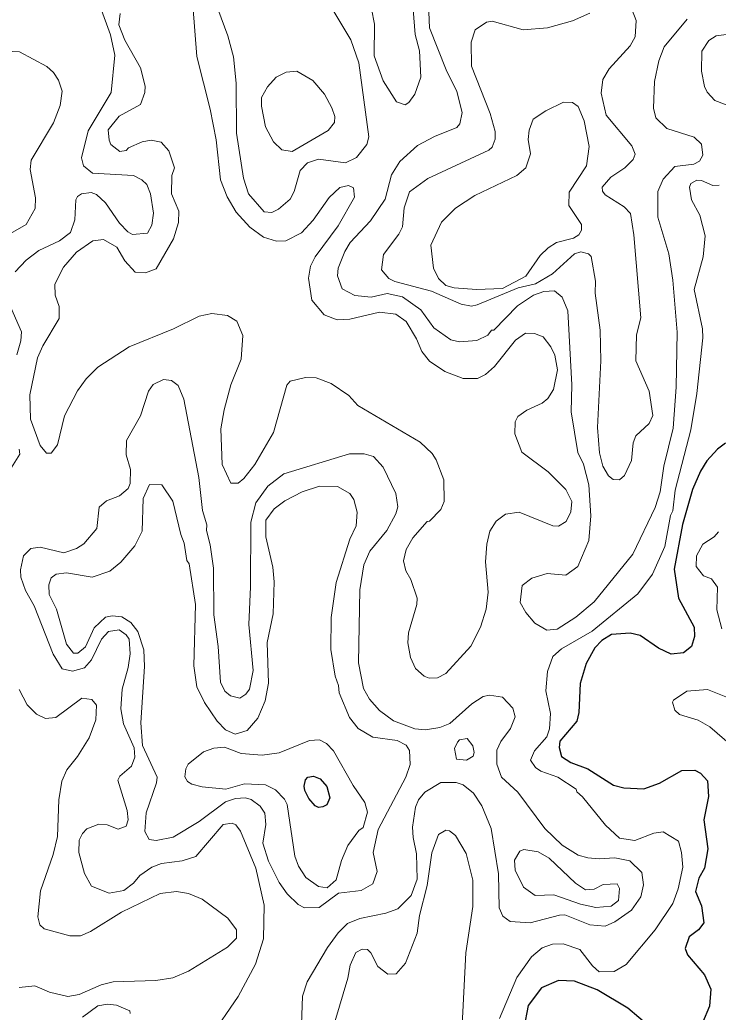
# Model space of a CAD drawing. Extents: x 763.2 to 816.8, y 7896.5 to 7952.7.
# Drawn here: x 767.045 to 769.673, y 7916.968 to 7920.701 of the extents above; entities that cross this region are included whole.
import ezdxf

# ---------------------------------------------------------------- set-up
doc = ezdxf.new("R2010")
doc.units = 0
doc.header["$LTSCALE"] = 0.064
doc.layers.add('1', color=7, linetype='Continuous', lineweight=25)
doc.layers.add('2', color=7, linetype='Continuous', lineweight=13)

msp = doc.modelspace()

# ---------------------------------------------------------------- linework, layer by layer
at = {"layer": '1'}
for points in [[(769.7011, 7919.1086), (769.6709, 7919.0868), (769.6305, 7919.0419), (769.6066, 7919.0035), (769.5767, 7918.9345), (769.5388, 7918.8029), (769.5073, 7918.6345), (769.5237, 7918.5253), (769.5826, 7918.416), (769.5843, 7918.3808), (769.5721, 7918.3441), (769.5431, 7918.3201), (769.4963, 7918.315), (769.4479, 7918.3371), (769.3789, 7918.3854), (769.3421, 7918.3937)], [(769.3421, 7918.3937), (769.2722, 7918.389), (769.235, 7918.3662), (769.2092, 7918.3392), (769.1759, 7918.2801), (769.154, 7918.2039)], [(769.154, 7918.2039), (769.1488, 7918.0955), (769.1407, 7918.0626), (769.0766, 7917.987), (769.0751, 7917.9632), (769.084, 7917.93), (769.1188, 7917.9078), (769.1824, 7917.8839), (769.2797, 7917.8223), (769.3182, 7917.8117), (769.3934, 7917.8085), (769.4526, 7917.8301), (769.5367, 7917.8777), (769.5849, 7917.879), (769.6062, 7917.8672), (769.6333, 7917.8382), (769.6369, 7917.779), (769.6189, 7917.6912), (769.6336, 7917.5827), (769.622, 7917.5097), (769.6007, 7917.4727), (769.5879, 7917.4215), (769.6107, 7917.3676), (769.6188, 7917.3039), (769.599, 7917.2781), (769.5634, 7917.252), (769.5482, 7917.2071), (769.5582, 7917.1842), (769.622, 7917.1086), (769.6451, 7917.0546), (769.6408, 7916.9906), (769.6138, 7916.9279)], [(769.4153, 7916.9125), (769.3329, 7916.9836), (769.2179, 7917.0518), (769.1317, 7917.084), (769.0717, 7917.0871), (769.0082, 7917.0595), (768.9582, 7916.9928), (768.942, 7916.9082)]]:
    msp.add_lwpolyline(points, dxfattribs=at)
msp.add_lwpolyline([(768.1169, 7917.802), (768.1146, 7917.8186), (768.12, 7917.8417), (768.1283, 7917.8525), (768.1497, 7917.8554), (768.1748, 7917.8457), (768.1999, 7917.8166), (768.212, 7917.774), (768.2001, 7917.7483), (768.1852, 7917.7405), (768.1689, 7917.7384), (768.1558, 7917.7437), (768.1325, 7917.7718)], close=True, dxfattribs=at)
at = {"layer": '2'}
for points in [[(768.2093, 7920.0328), (768.1492, 7919.948), (768.1047, 7919.9002), (768.0453, 7919.8701), (768.0103, 7919.8682), (767.9624, 7919.8844), (767.9102, 7919.9216), (767.8592, 7919.9775), (767.8253, 7920.035), (767.8005, 7920.0998), (767.7832, 7920.2503), (767.7617, 7920.3659), (767.7108, 7920.5638), (767.6879, 7920.8542)], [(767.7682, 7920.8013), (767.828, 7920.6407), (767.8492, 7920.5617), (767.8587, 7920.4638), (767.8605, 7920.2746), (767.8868, 7920.1063), (767.9048, 7920.0472), (767.9647, 7919.9796), (767.9938, 7919.9768), (768.0177, 7919.9888), (768.0624, 7920.0274), (768.0772, 7920.056), (768.1002, 7920.1352), (768.127, 7920.164), (768.1687, 7920.1767), (768.27, 7920.1638), (768.3121, 7920.1836), (768.3502, 7920.2329), (768.3583, 7920.2608), (768.3204, 7920.5401), (768.2908, 7920.6266), (768.2222, 7920.7397)], [(768.3687, 7920.7426), (768.3796, 7920.6854), (768.3781, 7920.5658), (768.4121, 7920.4724), (768.4624, 7920.3925), (768.4952, 7920.3811), (768.5094, 7920.3906), (768.532, 7920.4219), (768.5538, 7920.4862), (768.5492, 7920.5847), (768.5326, 7920.646), (768.5195, 7920.8038)], [(767.0273, 7919.7535), (767.0688, 7919.7977), (767.1165, 7919.8332), (767.1935, 7919.8704), (767.236, 7919.9017), (767.252, 7919.9485), (767.2557, 7920.024), (767.2624, 7920.0371), (767.2771, 7920.047), (767.3133, 7920.052), (767.3337, 7920.0449), (767.3677, 7920.0136), (767.4195, 7919.9359), (767.4513, 7919.9042), (767.4694, 7919.8944), (767.5249, 7919.8992), (767.5415, 7919.9287), (767.5482, 7919.9743), (767.5366, 7920.0471), (767.5227, 7920.0816), (767.5036, 7920.0997), (767.4725, 7920.116), (767.3177, 7920.1242), (767.2849, 7920.1522), (767.2772, 7920.1822), (767.3017, 7920.2837), (767.3886, 7920.4285), (767.4017, 7920.5682), (767.3854, 7920.6453), (767.3472, 7920.7514)], [(769.3401, 7920.7608), (769.3641, 7920.6989), (769.3608, 7920.637), (769.3415, 7920.6033), (769.2623, 7920.5171), (769.2392, 7920.477), (769.2326, 7920.4253), (769.251, 7920.3432), (769.3477, 7920.2279), (769.3608, 7920.1963), (769.3528, 7920.1757), (769.322, 7920.1448), (769.2694, 7920.1101), (769.2361, 7920.0721), (769.2379, 7920.0573), (769.2481, 7920.0436), (769.3197, 7919.9976), (769.3428, 7919.9732), (769.3559, 7919.8926), (769.3821, 7919.58), (769.3657, 7919.5165), (769.3626, 7919.4189), (769.4133, 7919.3042), (769.4266, 7919.2123), (769.4136, 7919.1832), (769.3628, 7919.1366), (769.3528, 7919.1103), (769.3464, 7919.0438), (769.3208, 7918.987), (769.3013, 7918.971), (769.2773, 7918.9725), (769.2599, 7918.9857), (769.2391, 7919.022), (769.2265, 7919.0719), (769.2195, 7919.1678), (769.2309, 7919.4186), (769.2293, 7919.5343), (769.2097, 7919.6731), (769.2112, 7919.7184), (769.1948, 7919.8111), (769.1848, 7919.8217), (769.1556, 7919.8282), (769.1319, 7919.8212), (769.049, 7919.7454), (768.9859, 7919.7076), (768.9208, 7919.6932), (768.7657, 7919.6287), (768.7446, 7919.6248), (768.7064, 7919.6312), (768.5941, 7919.6804), (768.456, 7919.7165), (768.4335, 7919.7287), (768.4062, 7919.7603), (768.4133, 7919.8184), (768.4708, 7919.8947), (768.4848, 7919.923), (768.4915, 7919.9945), (768.5117, 7920.0538), (768.5799, 7920.1042), (768.8102, 7920.2115), (768.8219, 7920.2219), (768.8343, 7920.2527), (768.8333, 7920.2808), (768.8152, 7920.3495), (768.7445, 7920.5277), (768.7428, 7920.6175), (768.7584, 7920.6637), (768.801, 7920.6928), (768.8219, 7920.696), (768.9392, 7920.6634), (769.0305, 7920.6717), (769.125, 7920.6972), (769.1903, 7920.7267)], [(767.4229, 7920.7253), (767.417, 7920.6833), (767.44, 7920.625), (767.4986, 7920.5211), (767.5168, 7920.4521), (767.5151, 7920.4285), (767.4992, 7920.3833), (767.4183, 7920.3392), (767.3775, 7920.2877), (767.3805, 7920.2484), (767.3876, 7920.2326), (767.4214, 7920.2067), (767.4449, 7920.2103), (767.4539, 7920.22), (767.5048, 7920.2423), (767.5392, 7920.2488), (767.5763, 7920.2413), (767.6058, 7920.2092), (767.6268, 7920.1448), (767.6172, 7920.1154), (767.6156, 7920.0473), (767.6433, 7919.9813), (767.6419, 7919.9393), (767.6233, 7919.8772), (767.5582, 7919.7651), (767.5179, 7919.7497), (767.4789, 7919.7518), (767.4397, 7919.7951), (767.4103, 7919.8459), (767.3601, 7919.8744), (767.3196, 7919.8698), (767.2578, 7919.8274), (767.2093, 7919.7704), (767.1768, 7919.7071), (767.1775, 7919.6653), (767.1931, 7919.6224), (767.1931, 7919.5778), (767.1308, 7919.4752), (767.1113, 7919.4298), (767.083, 7919.2904), (767.0848, 7919.1991), (767.1211, 7919.1006), (767.1457, 7919.0712), (767.1629, 7919.071), (767.1864, 7919.1029), (767.213, 7919.2122), (767.2613, 7919.3056), (767.2939, 7919.3509)], [(769.5563, 7920.7035), (769.4702, 7920.5995), (769.4497, 7920.5467), (769.4332, 7920.4693), (769.43, 7920.3686), (769.4387, 7920.3327), (769.4796, 7920.2929), (769.583, 7920.2603), (769.6104, 7920.2343), (769.6157, 7920.1917), (769.6026, 7920.1692), (769.582, 7920.1587), (769.5103, 7920.1501), (769.4665, 7920.1019), (769.4462, 7920.0554), (769.4464, 7919.959), (769.4872, 7919.821), (769.5021, 7919.7224), (769.5185, 7919.526), (769.5153, 7919.32), (769.504, 7919.1653), (769.4689, 7919.0226), (769.4542, 7918.9256), (769.436, 7918.8666), (769.3518, 7918.6909), (769.2058, 7918.5116), (769.1378, 7918.4538), (769.0674, 7918.4089), (769.0281, 7918.4054), (768.9836, 7918.431), (768.9487, 7918.4716), (768.9273, 7918.5094), (768.9356, 7918.5727), (768.9714, 7918.6008), (769.0298, 7918.6187), (769.0993, 7918.6126), (769.145, 7918.6441), (769.1866, 7918.7429), (769.1933, 7918.8353), (769.1866, 7918.9518), (769.1657, 7919.03), (769.1449, 7919.0732), (769.1193, 7919.2272), (769.1225, 7919.3279), (769.1077, 7919.6072), (769.0855, 7919.6578), (769.0569, 7919.6822), (769.0174, 7919.6789), (768.9786, 7919.666), (768.9177, 7919.6253), (768.8287, 7919.5334), (768.8197, 7919.5337), (768.8059, 7919.5157), (768.7643, 7919.495), (768.6999, 7919.49), (768.6667, 7919.4976), (768.6029, 7919.5431), (768.5545, 7919.6109), (768.4855, 7919.6588), (768.4272, 7919.6722), (768.3666, 7919.6577), (768.3052, 7919.6648), (768.2585, 7919.6893), (768.2402, 7919.7382), (768.2424, 7919.7667), (768.268, 7919.8301), (768.2883, 7919.8636), (768.3648, 7919.9454)], [(768.69, 7920.4318), (768.6493, 7920.514), (768.5869, 7920.6717), (768.5836, 7920.7307)], [(769.7314, 7920.6503), (769.665, 7920.6419), (769.6381, 7920.6234), (769.6111, 7920.584), (769.6106, 7920.5079), (769.6215, 7920.4504), (769.6317, 7920.4291), (769.6599, 7920.3974), (769.7333, 7920.371)], [(768.6048, 7920.2622), (768.689, 7920.2963), (768.7011, 7920.3107), (768.71, 7920.3528), (768.69, 7920.4318)], [(768.3648, 7919.9454), (768.4195, 7920.0272), (768.4441, 7920.1183), (768.4751, 7920.1687), (768.5414, 7920.2281), (768.6048, 7920.2622)], [(768.2425, 7919.9268), (768.3039, 7920.0348), (768.3, 7920.0694), (768.282, 7920.0782), (768.2492, 7920.071), (768.2093, 7920.0328)], [(769.6769, 7920.079), (769.6527, 7920.0784), (769.6103, 7920.0974), (769.5922, 7920.0979), (769.5698, 7920.0862), (769.5649, 7920.0717), (769.5723, 7920.024), (769.6045, 7919.9668), (769.6238, 7919.8893), (769.617, 7919.8098), (769.5829, 7919.6869), (769.6138, 7919.5383), (769.6156, 7919.5047), (769.5926, 7919.2951), (769.5699, 7919.1586), (769.5107, 7918.932), (769.5021, 7918.8541), (769.4939, 7918.8368), (769.4718, 7918.7204), (769.4256, 7918.6154), (769.3708, 7918.5419), (769.1987, 7918.4008), (769.0838, 7918.3349), (769.0504, 7918.3061), (769.0306, 7918.2492), (769.024, 7918.1766), (769.042, 7918.0921), (769.0383, 7918.0336), (769.0277, 7918.004), (768.9817, 7917.9506), (768.967, 7917.9164), (768.9855, 7917.8885), (769.0055, 7917.8749), (769.0692, 7917.8516), (769.1384, 7917.8071), (769.1415, 7917.7966), (769.1625, 7917.7786)], [(767.7671, 7919.5967), (767.8269, 7919.5887), (767.8614, 7919.5674), (767.8835, 7919.5142), (767.8772, 7919.4242), (767.8384, 7919.3282), (767.8133, 7919.2342), (767.8015, 7919.1628), (767.8062, 7919.029), (767.8387, 7918.9588), (767.8665, 7918.9578), (767.8878, 7918.9752), (767.9297, 7919.0288), (767.9997, 7919.1495), (768.0498, 7919.3275), (768.0627, 7919.3418), (768.1201, 7919.3552), (768.1601, 7919.3549), (768.216, 7919.3334), (768.2827, 7919.2877), (768.3174, 7919.2501), (768.5518, 7919.1127), (768.5966, 7919.0695), (768.6123, 7919.046), (768.6409, 7918.9706), (768.6423, 7918.8897), (768.6293, 7918.859), (768.5871, 7918.8155), (768.5772, 7918.8141), (768.5235, 7918.7523), (768.4983, 7918.7085), (768.4884, 7918.666), (768.4974, 7918.6288), (768.5163, 7918.5952), (768.5405, 7918.5252), (768.539, 7918.5013), (768.5078, 7918.3957), (768.5048, 7918.357), (768.5145, 7918.3024), (768.5336, 7918.2612), (768.5665, 7918.2327), (768.5849, 7918.2246), (768.6169, 7918.2264), (768.6476, 7918.2427), (768.7427, 7918.345), (768.7788, 7918.4162), (768.7993, 7918.4847), (768.807, 7918.5483), (768.7972, 7918.6627), (768.8021, 7918.7284), (768.8135, 7918.7777), (768.8377, 7918.8154), (768.8723, 7918.8421), (768.9242, 7918.8488), (769.0513, 7918.7973), (769.0725, 7918.7965), (769.1005, 7918.814), (769.119, 7918.85), (769.1224, 7918.8896), (769.1003, 7918.934), (769.0326, 7919.0014), (768.9347, 7919.0749), (768.9074, 7919.1433), (768.909, 7919.1892), (768.919, 7919.2088), (768.9535, 7919.2327), (769.011, 7919.2591), (769.0321, 7919.2764), (769.0532, 7919.3102), (769.0682, 7919.3841), (769.0581, 7919.4396), (769.0435, 7919.4718), (769.0139, 7919.5093), (768.9812, 7919.521), (768.9477, 7919.5225), (768.9105, 7919.4965), (768.8317, 7919.3978), (768.7977, 7919.3675), (768.767, 7919.3519), (768.7127, 7919.352), (768.6449, 7919.3787), (768.5869, 7919.4178), (768.5577, 7919.4536), (768.5374, 7919.5015), (768.4989, 7919.566), (768.4594, 7919.5946), (768.3983, 7919.6013), (768.2863, 7919.5755), (768.2391, 7919.5722), (768.1904, 7919.5912), (768.1442, 7919.6469), (768.1316, 7919.729), (768.1386, 7919.7752), (768.1563, 7919.8104), (768.2425, 7919.9268)], [(767.0338, 7919.4413), (767.0487, 7919.4932), (767.0516, 7919.5275), (767.0027, 7919.6387)], [(767.2939, 7919.3509), (767.3389, 7919.3941), (767.4562, 7919.4718), (767.6231, 7919.5391), (767.7192, 7919.5869), (767.7671, 7919.5967)], [(767.4774, 7917.9279), (767.4756, 7917.9631), (767.4346, 7918.0526), (767.4249, 7918.1097), (767.43, 7918.1827), (767.4526, 7918.265), (767.4594, 7918.3156), (767.456, 7918.3707), (767.4444, 7918.3874), (767.4186, 7918.4066), (767.3782, 7918.4005), (767.3522, 7918.3718), (767.3139, 7918.2932), (767.2885, 7918.2629), (767.2425, 7918.2509), (767.2036, 7918.2591), (767.1701, 7918.3143), (767.0987, 7918.4969), (767.0667, 7918.5549), (767.0485, 7918.6048), (767.0469, 7918.6327), (767.0588, 7918.685), (767.0866, 7918.7125), (767.1211, 7918.7175), (767.211, 7918.6963), (767.2583, 7918.7124), (767.2862, 7918.7305), (767.3343, 7918.7873), (767.3437, 7918.8678), (767.3708, 7918.8916), (767.4204, 7918.9103), (767.4526, 7918.9382), (767.4594, 7918.9572), (767.4609, 7919.0102), (767.4447, 7919.065), (767.4464, 7919.1194), (767.4984, 7919.2119), (767.5289, 7919.3048), (767.5468, 7919.3301), (767.5858, 7919.3485), (767.616, 7919.345), (767.6412, 7919.3253), (767.6617, 7919.2741), (767.7188, 7918.9802), (767.7325, 7918.8559), (767.7483, 7918.802), (767.7474, 7918.7802), (767.7617, 7918.7264), (767.7735, 7918.639), (767.775, 7918.4629), (767.7914, 7918.3438), (767.7998, 7918.2098), (767.8157, 7918.176), (767.8378, 7918.1587), (767.8733, 7918.1492), (767.8959, 7918.1649), (767.9086, 7918.1827), (767.9227, 7918.2538), (767.9065, 7918.4259), (767.9131, 7918.5682), (767.9136, 7918.811), (767.9332, 7918.884), (767.9782, 7918.947), (768.0379, 7918.9936), (768.2856, 7919.0688), (768.341, 7919.0691), (768.3762, 7919.0591), (768.4122, 7919.0189), (768.4603, 7918.9191), (768.4669, 7918.8696), (768.4599, 7918.8435), (768.4265, 7918.7796), (768.3615, 7918.702), (768.3389, 7918.6506), (768.3242, 7918.5571), (768.319, 7918.282), (768.338, 7918.1857), (768.3609, 7918.1453), (768.3979, 7918.1029), (768.4514, 7918.0638), (768.5309, 7918.0339), (768.5719, 7918.0306), (768.6261, 7918.0395), (768.6627, 7918.0542), (768.7457, 7918.1286), (768.789, 7918.1553), (768.8119, 7918.1603), (768.861, 7918.1536), (768.9006, 7918.1112), (768.909, 7918.0786), (768.892, 7918.035), (768.8548, 7917.9862), (768.8401, 7917.9533), (768.8405, 7917.9009), (768.857, 7917.8527)], [(766.9372, 7918.8966), (767.045, 7919.0674), (767.0422, 7919.0865)], [(768.3748, 7917.5693), (768.3931, 7917.6548), (768.4979, 7917.8515), (768.5143, 7917.9001), (768.5119, 7917.9519), (768.4985, 7917.9723), (768.4649, 7917.9903), (768.3732, 7918.0028), (768.3182, 7918.0353), (768.2849, 7918.076), (768.2469, 7918.1696), (768.2447, 7918.1965), (768.232, 7918.232), (768.2154, 7918.332), (768.2171, 7918.4529), (768.2354, 7918.5844), (768.2873, 7918.7475), (768.3106, 7918.7982), (768.3139, 7918.8488), (768.302, 7918.8972), (768.287, 7918.9199), (768.2405, 7918.9452), (768.172, 7918.9474), (768.107, 7918.9262), (768.0417, 7918.8916), (768.0024, 7918.8611), (767.9707, 7918.8187), (767.9704, 7918.7567), (767.9964, 7918.6417), (768.0018, 7918.5866), (767.9984, 7918.4668), (767.9755, 7918.3583), (767.9802, 7918.2058), (767.9683, 7918.1394), (767.9405, 7918.0744), (767.9009, 7918.0271), (767.8546, 7918.0143), (767.8183, 7918.0302), (767.7877, 7918.0624), (767.7392, 7918.1335), (767.7111, 7918.1926), (767.6994, 7918.2708), (767.7059, 7918.5022), (767.6827, 7918.655), (767.6732, 7918.6673), (767.6631, 7918.7331), (767.6502, 7918.7646), (767.6205, 7918.891), (767.5791, 7918.9522), (767.5331, 7918.9532), (767.5088, 7918.9003), (767.5053, 7918.7774), (767.4779, 7918.7231), (767.4253, 7918.6605), (767.3838, 7918.6272), (767.3169, 7918.6043), (767.2202, 7918.6205), (767.1815, 7918.616), (767.1627, 7918.6016), (767.1537, 7918.5756), (767.1554, 7918.5393), (767.183, 7918.4844), (767.2206, 7918.3525), (767.2471, 7918.3187), (767.2636, 7918.3187), (767.2914, 7918.3431), (767.3247, 7918.4145), (767.3666, 7918.4545), (767.3927, 7918.4596), (767.4285, 7918.4559), (767.4622, 7918.4335), (767.4886, 7918.4002), (767.5119, 7918.3306), (767.5136, 7918.269), (767.5005, 7918.0567), (767.5069, 7917.9713), (767.5611, 7917.8523), (767.5594, 7917.8313), (767.5204, 7917.7174), (767.5154, 7917.6478), (767.531, 7917.6181), (767.5573, 7917.6133), (767.6223, 7917.6259), (767.7191, 7917.6849), (767.8184, 7917.7596), (767.8565, 7917.7723), (767.8941, 7917.7742), (767.9148, 7917.7683), (767.9494, 7917.7425), (767.967, 7917.7165), (767.9704, 7917.6739), (767.9594, 7917.6038), (767.9801, 7917.5366), (768.0203, 7917.4559), (768.0505, 7917.4132)], [(769.6864, 7918.4103), (769.6679, 7918.4817), (769.6709, 7918.5666), (769.6484, 7918.5987), (769.6173, 7918.6093), (769.5908, 7918.6451), (769.592, 7918.6844), (769.6158, 7918.7288), (769.6577, 7918.7566), (769.6746, 7918.775)], [(767.278, 7918.1489), (767.1798, 7918.0768), (767.1413, 7918.0734), (767.1074, 7918.0888), (767.0723, 7918.1237), (767.0427, 7918.1821)], [(769.7974, 7917.9078), (769.6413, 7918.0409), (769.5973, 7918.0662), (769.5271, 7918.0884), (769.5101, 7918.104), (769.5009, 7918.1346), (769.5044, 7918.1423), (769.5546, 7918.1751), (769.6329, 7918.1816), (769.7084, 7918.1521)], [(767.0421, 7917.0611), (767.101, 7917.0674), (767.1561, 7917.0438), (767.2252, 7917.0266), (767.2681, 7917.0346), (767.351, 7917.0708), (767.3955, 7917.082), (767.5562, 7917.0874), (767.6211, 7917.0974), (767.6792, 7917.1225), (767.8261, 7917.2119), (767.8604, 7917.2458), (767.8605, 7917.278), (767.828, 7917.3218), (767.7305, 7917.3928), (767.6796, 7917.4143), (767.6343, 7917.4225), (767.5729, 7917.4141), (767.4272, 7917.3439), (767.3109, 7917.271), (767.2727, 7917.2551), (767.2326, 7917.2549), (767.1363, 7917.2819), (767.1201, 7917.297), (767.1127, 7917.327), (767.1228, 7917.4248), (767.1697, 7917.5609), (767.1861, 7917.6287), (767.1913, 7917.7668), (767.2029, 7917.8376), (767.2212, 7917.8792), (767.2622, 7917.9294), (767.3052, 7918), (767.331, 7918.0678), (767.3328, 7918.1225), (767.3163, 7918.1437), (767.278, 7918.1489)], [(767.4529, 7917.6917), (767.4493, 7917.7272), (767.4135, 7917.8402), (767.4208, 7917.8556), (767.4646, 7917.8932), (767.4774, 7917.9279)], [(769.1827, 7917.548), (769.2251, 7917.5443), (769.2843, 7917.549), (769.3411, 7917.5367), (769.3853, 7917.4932), (769.392, 7917.4465), (769.3824, 7917.4018), (769.3471, 7917.3512), (769.2842, 7917.3079), (769.2475, 7917.2913), (769.1906, 7917.297), (769.0956, 7917.3337), (769.0759, 7917.3335), (768.9655, 7917.3043), (768.8905, 7917.309), (768.8625, 7917.3294), (768.8493, 7917.3601), (768.8464, 7917.489), (768.8185, 7917.6585), (768.7836, 7917.7439), (768.7516, 7917.7918), (768.7128, 7917.8228), (768.6873, 7917.8317), (768.6298, 7917.8316), (768.5686, 7917.7954), (768.5452, 7917.7671), (768.5333, 7917.7396), (768.5229, 7917.6635), (768.5245, 7917.6247), (768.5377, 7917.5632), (768.5407, 7917.4684), (768.5173, 7917.4072), (768.468, 7917.3569), (768.4224, 7917.3404), (768.3238, 7917.3206), (768.2776, 7917.3021), (768.2424, 7917.2668), (768.2031, 7917.2117), (768.1267, 7917.082), (768.1084, 7917.0284), (768.1053, 7916.922)], [(768.857, 7917.8527), (768.9188, 7917.7955), (769.0207, 7917.6592), (769.0853, 7917.5964), (769.1456, 7917.559), (769.1827, 7917.548)], [(769.1625, 7917.7786), (769.2486, 7917.6721), (769.3011, 7917.6226), (769.3597, 7917.6133), (769.4315, 7917.6411), (769.4663, 7917.646)], [(767.7597, 7916.8714), (767.8661, 7917.0268), (767.9313, 7917.1487), (767.9623, 7917.2441), (767.964, 7917.3702), (767.9325, 7917.5103), (767.8759, 7917.6489), (767.8579, 7917.6724), (767.844, 7917.6788), (767.8105, 7917.6741), (767.7075, 7917.5542), (767.656, 7917.5374), (767.5777, 7917.5277), (767.5421, 7917.5137), (767.4964, 7917.4824), (767.472, 7917.4533), (767.4358, 7917.4256), (767.3813, 7917.416), (767.3147, 7917.4414), (767.2885, 7917.49), (767.2672, 7917.5689), (767.2683, 7917.6157), (767.2801, 7917.6401), (767.2975, 7917.6579), (767.3418, 7917.6756), (767.3739, 7917.6723), (767.4144, 7917.6562), (767.4445, 7917.668), (767.4529, 7917.6917)], [(768.7084, 7916.8957), (768.7235, 7917.1907), (768.7495, 7917.3657), (768.7495, 7917.4643), (768.724, 7917.5643), (768.685, 7917.6327), (768.6623, 7917.6507), (768.6482, 7917.6524), (768.6207, 7917.6366), (768.5954, 7917.5669), (768.5781, 7917.4451), (768.549, 7917.3315), (768.5404, 7917.2658), (768.4966, 7917.152), (768.461, 7917.1128), (768.4293, 7917.1105), (768.3927, 7917.1393), (768.3664, 7917.1907), (768.3534, 7917.2037), (768.3329, 7917.2053), (768.3094, 7917.1922), (768.2877, 7917.1442), (768.2794, 7917.0955), (768.2299, 7916.9321)], [(769.4663, 7917.646), (769.5233, 7917.6112), (769.5356, 7917.5687), (769.5401, 7917.5136), (769.5228, 7917.4318), (769.5028, 7917.3762), (769.4364, 7917.2783), (769.3265, 7917.1468), (769.281, 7917.1205), (769.2255, 7917.1197), (769.1996, 7917.1423), (769.1524, 7917.2034), (769.0897, 7917.2253), (769.0496, 7917.2234), (769.0107, 7917.2103), (768.97, 7917.1764), (768.9159, 7917.0978), (768.8497, 7916.9443)], [(768.329, 7917.4262), (768.3727, 7917.4509), (768.3897, 7917.4972), (768.3748, 7917.5693)], [(768.0505, 7917.4132), (768.0924, 7917.3727), (768.1162, 7917.3604), (768.1714, 7917.3616), (768.2441, 7917.416), (768.329, 7917.4262)], [(767.2802, 7916.9486), (767.3389, 7916.9915), (767.3747, 7916.9985), (767.4082, 7916.9948), (767.4586, 7916.9724), (767.4604, 7916.9631)]]:
    msp.add_lwpolyline(points, dxfattribs=at)
for points in [[(767.0831, 7920.1385), (767.0878, 7920.174), (767.172, 7920.314), (767.1964, 7920.3797), (767.2043, 7920.4328), (767.19, 7920.4739), (767.1721, 7920.5033), (767.1469, 7920.5253), (767.0431, 7920.5807), (766.9882, 7920.5841), (766.9682, 7920.5793), (766.8937, 7920.5167), (766.7573, 7920.3374), (766.7384, 7920.2856), (766.7349, 7920.2043), (766.7934, 7920.068), (766.8071, 7919.984), (766.8193, 7919.9518), (766.8612, 7919.919), (766.9408, 7919.8877), (766.9927, 7919.8878), (767.0689, 7919.9312), (767.1026, 7919.9913), (767.1043, 7920.0319)], [(768.2049, 7920.2851), (768.2295, 7920.315), (768.2297, 7920.3377), (768.2194, 7920.3703), (768.1911, 7920.4213), (768.148, 7920.4727), (768.0879, 7920.5085), (768.0472, 7920.5041), (768.0091, 7920.4859), (767.9771, 7920.4497), (767.9541, 7920.4089), (767.9544, 7920.3767), (767.969, 7920.2993), (767.9998, 7920.2425), (768.031, 7920.2118), (768.07, 7920.2067)], [(768.9149, 7920.1159), (768.9496, 7920.1452), (768.9663, 7920.1977), (768.9584, 7920.2509), (768.9619, 7920.286), (768.9772, 7920.3274), (769.0239, 7920.3593), (769.0904, 7920.3922), (769.1247, 7920.3907), (769.1456, 7920.3752), (769.1689, 7920.3219), (769.1881, 7920.2246), (769.1781, 7920.1517), (769.1127, 7920.0536), (769.1113, 7920.003), (769.1585, 7919.932), (769.1587, 7919.91), (769.1486, 7919.893), (769.1287, 7919.8796), (769.0649, 7919.8633), (769.0327, 7919.8437), (769.0027, 7919.8153), (768.9489, 7919.7372), (768.8614, 7919.6906), (768.7637, 7919.6872), (768.6795, 7919.6937), (768.648, 7919.7023), (768.6199, 7919.7288), (768.6019, 7919.767), (768.5917, 7919.8534), (768.6314, 7919.9402), (768.6844, 7919.9935), (768.7572, 7920.04)], [(768.321, 7917.651), (768.3373, 7917.6632), (768.3532, 7917.7207), (768.3438, 7917.7569), (768.2996, 7917.8206), (768.2248, 7917.9506), (768.1993, 7917.9792), (768.1732, 7917.9923), (768.1352, 7917.9906), (768.0214, 7917.9435), (767.9564, 7917.9353), (767.8778, 7917.9409), (767.8151, 7917.9646), (767.7749, 7917.9615), (767.7362, 7917.947), (767.6784, 7917.9012), (767.6693, 7917.883), (767.6663, 7917.8528), (767.6758, 7917.8361), (767.6917, 7917.8256), (767.7316, 7917.8155), (767.8195, 7917.8072), (767.89, 7917.8267), (767.9695, 7917.8232), (768.0068, 7917.8042), (768.0409, 7917.7699), (768.0511, 7917.749), (768.0792, 7917.555), (768.0935, 7917.5169), (768.1208, 7917.4743), (768.1689, 7917.4409), (768.201, 7917.4361), (768.2357, 7917.4655), (768.2557, 7917.5382), (768.2793, 7917.5945)], [(768.6924, 7917.9838), (768.6999, 7917.9932), (768.7287, 7917.9971), (768.7493, 7917.9696), (768.7542, 7917.9443), (768.7505, 7917.9316), (768.7254, 7917.9161), (768.6881, 7917.9199), (768.6812, 7917.9595)], [(768.941, 7917.4383), (768.9092, 7917.5024), (768.9068, 7917.5402), (768.9262, 7917.5737), (768.9418, 7917.5801), (768.995, 7917.5717), (769.0371, 7917.5474), (769.1358, 7917.4538), (769.1736, 7917.4283), (769.2061, 7917.4302), (769.2401, 7917.4488), (769.2929, 7917.4504), (769.3015, 7917.4338), (769.2985, 7917.3882), (769.2706, 7917.3669), (769.212, 7917.3617), (769.1544, 7917.3742), (769.0542, 7917.4091), (768.9846, 7917.4063)]]:
    msp.add_lwpolyline(points, close=True, dxfattribs=at)

doc.saveas('drawing.dxf')
